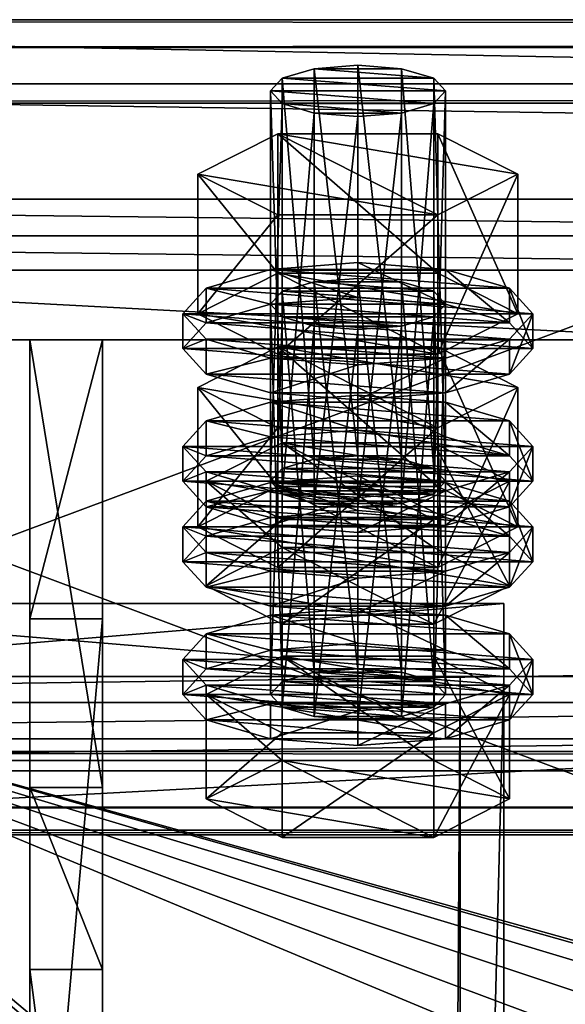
# Model space of a CAD drawing. Header units: millimetres. Extents: x 60485 to 71303, y 100 to 16900.
# Tile 553 of 656: x 60597 to 60634, y 16832 to 16900. Entities that reach past the tile are written whole.
import ezdxf

# ---------------------------------------------------------------- set-up
doc = ezdxf.new("R2010")
doc.units = ezdxf.units.MM
for name, color, linetype in [('1', 7, 'Continuous'), ('13', 7, 'Continuous'), ('21', 7, 'Continuous'), ('251', 7, 'Continuous'), ('3', 7, 'Continuous'), ('7', 7, 'Continuous'), ('9', 7, 'Continuous')]:
    doc.layers.add(name, color=color, linetype=linetype)

msp = doc.modelspace()

# ---------------------------------------------------------------- meshes
at = {"layer": '1', "color": 7}
mesh = msp.add_polyface(dxfattribs=at)
corners = [(70999.994, 16699.999, 2949.999), (70999.994, 16699.999, -0.001), (60499.994, 16699.999, -0.001), (60499.994, 16699.999, 2949.999), (70999.994, 16899.999, -0.001), (60499.994, 16899.999, -0.001), (70999.994, 16899.999, 2949.999), (60499.994, 16899.999, 2949.999)]
mesh.append_faces([[corners[k] for k in face] for face in [(0, 2, 3, 3), (1, 5, 2, 2), (4, 7, 5, 5), (6, 3, 7, 7), (1, 6, 4, 4), (3, 5, 7, 7)]], dxfattribs={"vtx0": -1, "color": 7})
mesh.append_faces([[corners[k] for k in face] for face in [(0, 1, 2, 2), (1, 4, 5, 5), (4, 6, 7, 7), (6, 0, 3, 3), (1, 0, 6, 6), (3, 2, 5, 5)]], dxfattribs={"vtx2": -1, "vtx3": -1, "color": 7})
mesh = msp.add_polyface(dxfattribs=at)
corners = [(60602.5, 16847.343, 3027.705), (60602.5, 16878.042, 3128.117), (60597.5, 16878.042, 3128.117), (60597.5, 16847.343, 3027.705), (60602.5, 16858.913, 3133.968), (60597.5, 16858.913, 3133.968), (60602.5, 16802.455, 3051.899), (60597.5, 16802.455, 3051.899), (60602.5, 16796.605, 3032.762), (60597.5, 16796.605, 3032.762), (60602.5, 16834.856, 3021.066), (60597.5, 16834.856, 3021.066)]
mesh.append_faces([[corners[k] for k in face] for face in [(0, 2, 3, 3), (1, 5, 2, 2), (4, 7, 5, 5), (6, 9, 7, 7), (8, 11, 9, 9), (10, 3, 11, 11), (1, 6, 4, 4), (8, 0, 10, 10), (3, 9, 11, 11), (7, 2, 5, 5)]], dxfattribs={"vtx0": -1, "color": 7})
mesh.append_faces([[corners[k] for k in face] for face in [(6, 0, 8, 8), (9, 3, 7, 7)]], dxfattribs={"vtx0": -1, "vtx1": -1, "color": 7})
mesh.append_faces([[corners[k] for k in face] for face in [(6, 1, 0, 0), (7, 3, 2, 2)]], dxfattribs={"vtx0": -1, "vtx2": -1, "vtx3": -1, "color": 7})
mesh.append_faces([[corners[k] for k in face] for face in [(0, 1, 2, 2), (1, 4, 5, 5), (4, 6, 7, 7), (6, 8, 9, 9), (8, 10, 11, 11), (10, 0, 3, 3)]], dxfattribs={"vtx2": -1, "vtx3": -1, "color": 7})
at = {"layer": '13', "color": 20}
mesh = msp.add_polyface(dxfattribs=at)
corners = [(60620, 16893.366, 3091.021), (60617, 16893.601, 3091.79), (60617, 16866.824, 3099.976), (60614.804, 16894.243, 3093.89), (60614.804, 16867.466, 3102.076), (60614, 16895.12, 3096.759), (60614, 16868.343, 3104.945), (60614.804, 16895.997, 3099.628), (60614.804, 16869.221, 3107.814), (60617, 16896.639, 3101.728), (60617, 16869.863, 3109.914), (60620, 16896.874, 3102.497), (60620, 16870.098, 3110.683), (60623, 16893.601, 3091.79), (60625.196, 16894.243, 3093.89), (60626, 16895.12, 3096.759), (60625.196, 16895.997, 3099.628), (60623, 16896.639, 3101.728), (60625.485, 16886.621, 3089.423), (60614.515, 16886.621, 3089.423), (60614.515, 16877.058, 3092.347), (60609.03, 16889.398, 3098.508), (60609.03, 16879.835, 3101.432), (60614.515, 16892.176, 3107.593), (60614.515, 16882.613, 3110.517), (60625.485, 16882.613, 3110.517), (60625.485, 16877.058, 3092.347), (60609.608, 16878.081, 3095.694), (60608, 16879.835, 3101.432), (60608, 16877.444, 3102.163), (60609.608, 16875.69, 3096.425), (60609.608, 16881.589, 3107.17), (60609.608, 16879.199, 3107.901), (60614, 16882.874, 3111.37), (60614, 16880.483, 3112.101), (60620, 16883.344, 3112.907), (60620, 16880.953, 3113.638), (60614, 16876.797, 3091.494), (60626, 16876.797, 3091.494), (60630.392, 16878.081, 3095.694), (60632, 16879.835, 3101.432), (60630.392, 16881.589, 3107.17), (60626, 16882.874, 3111.37), (60626, 16880.483, 3112.101), (60630.392, 16879.199, 3107.901), (60632, 16877.444, 3102.163), (60617, 16878.982, 3043.974), (60623, 16878.982, 3043.974), (60614.804, 16879.624, 3046.075), (60625.196, 16879.624, 3046.075), (60614, 16880.501, 3048.943), (60626, 16880.501, 3048.943), (60614.804, 16881.378, 3051.812), (60625.196, 16881.378, 3051.812), (60617, 16882.021, 3053.913)]
mesh.append_faces([[corners[k] for k in face] for face in [(9, 12, 10, 10), (13, 1, 0, 0), (9, 17, 11, 11), (19, 22, 20, 20), (21, 24, 22, 22), (23, 25, 24, 24), (18, 21, 19, 19), (22, 26, 20, 20), (27, 29, 30, 30), (28, 32, 29, 29), (31, 34, 32, 32), (33, 36, 34, 34), (33, 42, 35, 35), (43, 34, 36, 36)]], dxfattribs={"vtx0": -1, "color": 20})
mesh.append_faces([[corners[k] for k in face] for face in [(1, 13, 3, 3), (3, 14, 5, 5), (5, 15, 7, 7), (7, 16, 9, 9), (21, 18, 23, 23), (24, 26, 22, 22), (37, 38, 27, 27), (27, 39, 28, 28), (28, 40, 31, 31), (31, 41, 33, 33), (34, 44, 32, 32), (32, 45, 29, 29), (46, 47, 48, 48), (48, 49, 50, 50), (50, 51, 52, 52), (52, 53, 54, 54)]], dxfattribs={"vtx0": -1, "vtx1": -1, "color": 20})
mesh.append_faces([[corners[k] for k in face] for face in [(0, 1, 2, 2), (1, 3, 4, 4), (3, 5, 6, 6), (5, 7, 8, 8), (7, 9, 10, 10), (9, 11, 12, 12), (18, 19, 20, 20), (19, 21, 22, 22), (21, 23, 24, 24), (27, 28, 29, 29), (28, 31, 32, 32), (31, 33, 34, 34), (33, 35, 36, 36)]], dxfattribs={"vtx2": -1, "vtx3": -1, "color": 20})
mesh = msp.add_polyface(dxfattribs=at)
corners = [(60626, 16895.12, 3096.759), (60625.196, 16894.243, 3093.89), (60625.196, 16867.466, 3102.076), (60623, 16893.601, 3091.79), (60623, 16866.824, 3099.976), (60620, 16893.366, 3091.021), (60620, 16866.589, 3099.207), (60620, 16896.874, 3102.497), (60623, 16896.639, 3101.728), (60623, 16869.863, 3109.914), (60620, 16870.098, 3110.683), (60625.196, 16895.997, 3099.628), (60625.196, 16869.221, 3107.814), (60626, 16868.343, 3104.945), (60614.804, 16894.243, 3093.89), (60614, 16895.12, 3096.759), (60614.804, 16895.997, 3099.628), (60617, 16896.639, 3101.728), (60630.97, 16889.398, 3098.508), (60625.485, 16886.621, 3089.423), (60625.485, 16877.058, 3092.347), (60630.97, 16879.835, 3101.432), (60614.515, 16877.058, 3092.347), (60614.515, 16892.176, 3107.593), (60625.485, 16892.176, 3107.593), (60625.485, 16882.613, 3110.517), (60614.515, 16882.613, 3110.517), (60632, 16879.835, 3101.432), (60630.392, 16878.081, 3095.694), (60630.392, 16875.69, 3096.425), (60632, 16877.444, 3102.163), (60620, 16883.344, 3112.907), (60626, 16882.874, 3111.37), (60626, 16880.483, 3112.101), (60620, 16880.953, 3113.638), (60630.392, 16881.589, 3107.17), (60630.392, 16879.199, 3107.901), (60609.608, 16878.081, 3095.694), (60626, 16876.797, 3091.494), (60608, 16879.835, 3101.432), (60609.608, 16881.589, 3107.17), (60614, 16882.874, 3111.37), (60614, 16880.483, 3112.101), (60609.608, 16879.199, 3107.901), (60608, 16877.444, 3102.163), (60623, 16878.982, 3043.974), (60617, 16878.982, 3043.974), (60620, 16878.747, 3043.206), (60614.804, 16879.624, 3046.075), (60625.196, 16879.624, 3046.075), (60614, 16880.501, 3048.943), (60626, 16880.501, 3048.943), (60614.804, 16881.378, 3051.812), (60625.196, 16881.378, 3051.812), (60617, 16882.021, 3053.913), (60623, 16882.021, 3053.913), (60620, 16882.256, 3054.681), (60614.515, 16877.557, 3059.778), (60630.97, 16874.78, 3050.693), (60625.485, 16877.557, 3059.778)]
mesh.append_faces([[corners[k] for k in face] for face in [(7, 9, 10, 10), (18, 20, 21, 21), (19, 22, 20, 20), (24, 21, 25, 25), (23, 18, 24, 24), (21, 26, 25, 25), (27, 29, 30, 30), (31, 33, 34, 34), (32, 36, 33, 33), (35, 30, 36, 36), (45, 46, 47, 47), (54, 55, 56, 56), (57, 58, 59, 59)]], dxfattribs={"vtx0": -1, "color": 20})
mesh.append_faces([[corners[k] for k in face] for face in [(14, 3, 1, 1), (15, 1, 0, 0), (16, 0, 11, 11), (17, 11, 8, 8), (23, 19, 18, 18), (26, 21, 20, 20), (37, 38, 28, 28), (39, 28, 27, 27), (40, 27, 35, 35), (41, 35, 32, 32), (42, 33, 36, 36), (43, 36, 30, 30), (44, 30, 29, 29), (48, 45, 49, 49), (50, 49, 51, 51), (52, 51, 53, 53), (54, 53, 55, 55)]], dxfattribs={"vtx0": -1, "vtx2": -1, "vtx3": -1, "color": 20})
mesh.append_faces([[corners[k] for k in face] for face in [(0, 1, 2, 2), (1, 3, 4, 4), (3, 5, 6, 6), (7, 8, 9, 9), (8, 11, 12, 12), (11, 0, 13, 13), (18, 19, 20, 20), (23, 24, 25, 25), (24, 18, 21, 21), (27, 28, 29, 29), (31, 32, 33, 33), (32, 35, 36, 36), (35, 27, 30, 30)]], dxfattribs={"vtx2": -1, "vtx3": -1, "color": 20})
mesh = msp.add_polyface(dxfattribs=at)
corners = [(60626, 16895.12, 3096.759), (60625.196, 16867.466, 3102.076), (60626, 16868.343, 3104.945), (60625.196, 16894.243, 3093.89), (60623, 16866.824, 3099.976), (60623, 16893.601, 3091.79), (60620, 16866.589, 3099.207), (60623, 16896.639, 3101.728), (60625.196, 16869.221, 3107.814), (60623, 16869.863, 3109.914), (60625.196, 16895.997, 3099.628), (60617, 16869.863, 3109.914), (60620, 16870.098, 3110.683), (60614.804, 16869.221, 3107.814), (60614, 16868.343, 3104.945), (60614.804, 16870.975, 3113.552), (60625.196, 16865.712, 3096.338), (60630.392, 16868.343, 3104.945), (60625.196, 16870.975, 3113.552), (60632, 16870.734, 3104.214), (60630.392, 16868.98, 3098.476), (60630.392, 16866.589, 3099.207), (60632, 16868.343, 3104.945), (60620, 16874.243, 3115.69), (60626, 16873.773, 3114.152), (60626, 16871.382, 3114.883), (60620, 16871.852, 3116.421), (60630.392, 16872.488, 3109.952), (60630.392, 16870.098, 3110.683), (60626, 16867.696, 3094.276), (60614, 16867.696, 3094.276), (60620, 16867.226, 3092.739), (60609.608, 16868.98, 3098.476), (60608, 16870.734, 3104.214), (60609.608, 16872.488, 3109.952), (60614, 16873.773, 3114.152), (60609.608, 16870.098, 3110.683), (60608, 16868.343, 3104.945), (60630.392, 16878.081, 3095.694), (60626, 16876.797, 3091.494), (60626, 16874.406, 3092.224), (60630.392, 16875.69, 3096.425), (60620, 16876.327, 3089.956), (60620, 16873.936, 3090.687), (60614, 16876.797, 3091.494), (60609.608, 16875.69, 3096.425), (60614, 16874.406, 3092.224), (60620, 16882.256, 3054.681), (60623, 16882.021, 3053.913), (60623, 16855.244, 3062.099), (60625.196, 16881.378, 3051.812), (60625.196, 16854.602, 3059.999), (60630.97, 16874.78, 3050.693), (60625.485, 16872.002, 3041.608), (60625.485, 16862.439, 3044.532), (60614.515, 16877.557, 3059.778), (60625.485, 16877.557, 3059.778), (60625.485, 16867.994, 3062.701), (60630.97, 16865.217, 3053.617), (60614, 16868.255, 3063.555), (60630.392, 16866.971, 3059.354), (60626, 16868.255, 3063.555), (60620, 16868.725, 3065.092)]
mesh.append_faces([[corners[k] for k in face] for face in [(0, 1, 2, 2), (3, 4, 1, 1), (5, 6, 4, 4), (7, 8, 9, 9), (10, 2, 8, 8), (9, 11, 12, 12), (15, 17, 18, 18), (19, 21, 22, 22), (23, 25, 26, 26), (24, 28, 25, 25), (27, 22, 28, 28), (29, 30, 31, 31), (28, 26, 25, 25), (38, 40, 41, 41), (39, 43, 40, 40), (39, 44, 42, 42), (46, 40, 43, 43), (56, 58, 57, 57), (59, 61, 62, 62)]], dxfattribs={"vtx0": -1, "color": 20})
mesh.append_faces([[corners[k] for k in face] for face in [(11, 9, 8, 8), (13, 8, 2, 2), (14, 2, 1, 1), (15, 16, 17, 17), (32, 29, 20, 20), (33, 20, 19, 19), (34, 19, 27, 27), (35, 27, 24, 24), (36, 28, 22, 22), (37, 22, 21, 21), (45, 41, 40, 40), (55, 53, 52, 52), (59, 60, 61, 61)]], dxfattribs={"vtx0": -1, "vtx2": -1, "vtx3": -1, "color": 20})
mesh.append_faces([[corners[k] for k in face] for face in [(19, 20, 21, 21), (23, 24, 25, 25), (24, 27, 28, 28), (27, 19, 22, 22), (38, 39, 40, 40), (39, 42, 43, 43), (47, 48, 49, 49), (48, 50, 51, 51), (52, 53, 54, 54), (55, 56, 57, 57), (56, 52, 58, 58)]], dxfattribs={"vtx2": -1, "vtx3": -1, "color": 20})
mesh = msp.add_polyface(dxfattribs=at)
corners = [(60620, 16893.366, 3091.021), (60617, 16866.824, 3099.976), (60620, 16866.589, 3099.207), (60617, 16893.601, 3091.79), (60614.804, 16867.466, 3102.076), (60614.804, 16894.243, 3093.89), (60614, 16868.343, 3104.945), (60614, 16895.12, 3096.759), (60614.804, 16869.221, 3107.814), (60614.804, 16895.997, 3099.628), (60617, 16869.863, 3109.914), (60625.196, 16869.221, 3107.814), (60626, 16868.343, 3104.945), (60625.196, 16867.466, 3102.076), (60609.608, 16868.343, 3104.945), (60625.196, 16865.712, 3096.338), (60614.804, 16870.975, 3113.552), (60614, 16867.696, 3094.276), (60609.608, 16868.98, 3098.476), (60609.608, 16866.589, 3099.207), (60608, 16870.734, 3104.214), (60608, 16868.343, 3104.945), (60609.608, 16872.488, 3109.952), (60609.608, 16870.098, 3110.683), (60614, 16873.773, 3114.152), (60614, 16871.382, 3114.883), (60620, 16874.243, 3115.69), (60620, 16871.852, 3116.421), (60626, 16867.696, 3094.276), (60630.392, 16868.98, 3098.476), (60632, 16870.734, 3104.214), (60630.392, 16872.488, 3109.952), (60626, 16873.773, 3114.152), (60630.392, 16870.098, 3110.683), (60632, 16868.343, 3104.945), (60620, 16876.327, 3089.956), (60614, 16876.797, 3091.494), (60614, 16874.406, 3092.224), (60620, 16873.936, 3090.687), (60609.608, 16878.081, 3095.694), (60609.608, 16875.69, 3096.425), (60608, 16877.444, 3102.163), (60630.392, 16875.69, 3096.425), (60626, 16874.406, 3092.224), (60614, 16880.501, 3048.943), (60614.804, 16881.378, 3051.812), (60614.804, 16854.602, 3059.999), (60617, 16882.021, 3053.913), (60617, 16855.244, 3062.099), (60620, 16882.256, 3054.681), (60620, 16855.479, 3062.868), (60614.515, 16872.002, 3041.608), (60609.03, 16874.78, 3050.693), (60609.03, 16865.217, 3053.617), (60614.515, 16877.557, 3059.778), (60614.515, 16867.994, 3062.701), (60625.485, 16867.994, 3062.701), (60625.485, 16872.002, 3041.608), (60614, 16868.255, 3063.555), (60620, 16868.725, 3065.092), (60620, 16866.334, 3065.823), (60609.608, 16866.971, 3059.354), (60630.392, 16866.971, 3059.354)]
mesh.append_faces([[corners[k] for k in face] for face in [(0, 1, 2, 2), (3, 4, 1, 1), (5, 6, 4, 4), (7, 8, 6, 6), (9, 10, 8, 8), (18, 21, 19, 19), (20, 23, 21, 21), (22, 25, 23, 23), (24, 27, 25, 25), (24, 32, 26, 26), (35, 37, 38, 38), (36, 40, 37, 37), (52, 55, 53, 53), (54, 56, 55, 55), (57, 52, 51, 51)]], dxfattribs={"vtx0": -1, "color": 20})
mesh.append_faces([[corners[k] for k in face] for face in [(10, 11, 8, 8), (8, 12, 6, 6), (6, 13, 4, 4), (14, 15, 16, 16), (17, 28, 18, 18), (18, 29, 20, 20), (20, 30, 22, 22), (22, 31, 24, 24), (27, 33, 25, 25), (25, 33, 23, 23), (23, 34, 21, 21), (41, 42, 40, 40), (40, 43, 37, 37), (52, 57, 54, 54), (61, 62, 58, 58)]], dxfattribs={"vtx0": -1, "vtx1": -1, "color": 20})
mesh.append_faces([[corners[k] for k in face] for face in [(17, 18, 19, 19), (18, 20, 21, 21), (20, 22, 23, 23), (22, 24, 25, 25), (24, 26, 27, 27), (35, 36, 37, 37), (36, 39, 40, 40), (44, 45, 46, 46), (45, 47, 48, 48), (47, 49, 50, 50), (51, 52, 53, 53), (52, 54, 55, 55), (58, 59, 60, 60)]], dxfattribs={"vtx2": -1, "vtx3": -1, "color": 20})
mesh = msp.add_polyface(dxfattribs=at)
corners = [(60614.804, 16867.466, 3102.076), (60625.196, 16867.466, 3102.076), (60623, 16866.824, 3099.976), (60630.392, 16868.343, 3104.945), (60625.196, 16865.712, 3096.338), (60625.196, 16858.54, 3098.531), (60630.392, 16861.171, 3107.138), (60614.804, 16870.975, 3113.552), (60625.196, 16870.975, 3113.552), (60625.196, 16863.802, 3115.745), (60614.804, 16863.802, 3115.745), (60630.392, 16868.98, 3098.476), (60626, 16867.696, 3094.276), (60626, 16865.305, 3095.007), (60630.392, 16866.589, 3099.207), (60620, 16867.226, 3092.739), (60620, 16864.835, 3093.469), (60609.608, 16866.589, 3099.207), (60626, 16880.501, 3048.943), (60625.196, 16879.624, 3046.075), (60625.196, 16852.848, 3054.261), (60623, 16878.982, 3043.974), (60623, 16852.206, 3052.161), (60620, 16878.747, 3043.206), (60620, 16851.971, 3051.392), (60620, 16882.256, 3054.681), (60623, 16855.244, 3062.099), (60620, 16855.479, 3062.868), (60623, 16882.021, 3053.913), (60625.196, 16854.602, 3059.999), (60625.196, 16881.378, 3051.812), (60626, 16853.725, 3057.13), (60630.97, 16874.78, 3050.693), (60625.485, 16862.439, 3044.532), (60630.97, 16865.217, 3053.617), (60625.485, 16872.002, 3041.608), (60614.515, 16862.439, 3044.532), (60614.515, 16867.994, 3062.701), (60625.485, 16867.994, 3062.701), (60632, 16865.217, 3053.617), (60630.392, 16863.462, 3047.879), (60630.392, 16861.072, 3048.61), (60632, 16862.826, 3054.347), (60626, 16862.178, 3043.678), (60626, 16859.787, 3044.409), (60620, 16861.708, 3042.141), (60620, 16859.317, 3042.872), (60620, 16868.725, 3065.092), (60626, 16868.255, 3063.555), (60626, 16865.864, 3064.286), (60620, 16866.334, 3065.823), (60630.392, 16866.971, 3059.354), (60630.392, 16864.58, 3060.085), (60614, 16862.178, 3043.678), (60609.608, 16863.462, 3047.879), (60608, 16865.217, 3053.617), (60609.608, 16866.971, 3059.354), (60614, 16865.864, 3064.286), (60609.608, 16864.58, 3060.085), (60608, 16862.826, 3054.347), (60609.608, 16861.072, 3048.61)]
mesh.append_faces([[corners[k] for k in face] for face in [(3, 5, 6, 6), (8, 6, 9, 9), (6, 10, 9, 9), (11, 13, 14, 14), (12, 16, 13, 13), (25, 26, 27, 27), (28, 29, 26, 26), (30, 31, 29, 29), (32, 33, 34, 34), (35, 36, 33, 33), (34, 37, 38, 38), (39, 41, 42, 42), (40, 44, 41, 41), (47, 49, 50, 50), (48, 52, 49, 49), (51, 42, 52, 52), (43, 53, 45, 45)]], dxfattribs={"vtx0": -1, "color": 20})
mesh.append_faces([[corners[k] for k in face] for face in [(0, 1, 2, 2), (10, 6, 5, 5), (17, 14, 13, 13), (37, 34, 33, 33), (54, 43, 40, 40), (55, 40, 39, 39), (56, 39, 51, 51), (57, 49, 52, 52), (58, 52, 42, 42), (59, 42, 41, 41), (60, 41, 44, 44)]], dxfattribs={"vtx0": -1, "vtx2": -1, "vtx3": -1, "color": 20})
mesh.append_faces([[corners[k] for k in face] for face in [(3, 4, 5, 5), (7, 8, 9, 9), (8, 3, 6, 6), (11, 12, 13, 13), (12, 15, 16, 16), (18, 19, 20, 20), (19, 21, 22, 22), (21, 23, 24, 24), (30, 18, 31, 31), (39, 40, 41, 41), (40, 43, 44, 44), (43, 45, 46, 46), (47, 48, 49, 49), (48, 51, 52, 52), (51, 39, 42, 42)]], dxfattribs={"vtx2": -1, "vtx3": -1, "color": 20})
mesh = msp.add_polyface(dxfattribs=at)
corners = [(60614.804, 16867.466, 3102.076), (60623, 16866.824, 3099.976), (60617, 16866.824, 3099.976), (60620, 16866.589, 3099.207), (60625.196, 16865.712, 3096.338), (60614.804, 16865.712, 3096.338), (60614.804, 16858.54, 3098.531), (60609.608, 16868.343, 3104.945), (60609.608, 16861.171, 3107.138), (60614.804, 16870.975, 3113.552), (60614.804, 16863.802, 3115.745), (60625.196, 16863.802, 3115.745), (60625.196, 16858.54, 3098.531), (60620, 16867.226, 3092.739), (60614, 16867.696, 3094.276), (60614, 16865.305, 3095.007), (60620, 16864.835, 3093.469), (60609.608, 16866.589, 3099.207), (60608, 16868.343, 3104.945), (60630.392, 16866.589, 3099.207), (60626, 16865.305, 3095.007), (60620, 16878.747, 3043.206), (60617, 16878.982, 3043.974), (60617, 16852.206, 3052.161), (60614.804, 16879.624, 3046.075), (60614.804, 16852.848, 3054.261), (60614, 16880.501, 3048.943), (60614, 16853.725, 3057.13), (60614.804, 16854.602, 3059.999), (60614.804, 16881.378, 3051.812), (60617, 16855.244, 3062.099), (60617, 16882.021, 3053.913), (60620, 16855.479, 3062.868), (60625.485, 16872.002, 3041.608), (60614.515, 16872.002, 3041.608), (60614.515, 16862.439, 3044.532), (60609.03, 16865.217, 3053.617), (60614.515, 16867.994, 3062.701), (60625.485, 16862.439, 3044.532), (60620, 16861.708, 3042.141), (60614, 16862.178, 3043.678), (60614, 16859.787, 3044.409), (60609.608, 16863.462, 3047.879), (60609.608, 16861.072, 3048.61), (60608, 16865.217, 3053.617), (60608, 16862.826, 3054.347), (60609.608, 16866.971, 3059.354), (60609.608, 16864.58, 3060.085), (60614, 16868.255, 3063.555), (60614, 16865.864, 3064.286), (60620, 16866.334, 3065.823), (60626, 16862.178, 3043.678), (60630.392, 16863.462, 3047.879), (60632, 16865.217, 3053.617), (60626, 16865.864, 3064.286), (60630.392, 16864.58, 3060.085), (60632, 16862.826, 3054.347), (60630.392, 16861.072, 3048.61)]
mesh.append_faces([[corners[k] for k in face] for face in [(2, 1, 3, 3), (5, 8, 6, 6), (7, 10, 8, 8), (9, 11, 10, 10), (4, 7, 5, 5), (13, 15, 16, 16), (14, 17, 15, 15), (15, 20, 16, 16), (26, 28, 27, 27), (29, 30, 28, 28), (31, 32, 30, 30), (34, 36, 35, 35), (36, 38, 35, 35), (40, 43, 41, 41), (42, 45, 43, 43), (44, 47, 45, 45), (46, 49, 47, 47), (48, 50, 49, 49), (54, 49, 50, 50)]], dxfattribs={"vtx0": -1, "color": 20})
mesh.append_faces([[corners[k] for k in face] for face in [(0, 1, 2, 2), (10, 12, 8, 8), (18, 19, 17, 17), (17, 20, 15, 15), (37, 38, 36, 36), (40, 51, 42, 42), (42, 52, 44, 44), (44, 53, 46, 46), (49, 55, 47, 47), (47, 56, 45, 45), (45, 57, 43, 43)]], dxfattribs={"vtx0": -1, "vtx1": -1, "color": 20})
mesh.append_faces([[corners[k] for k in face] for face in [(4, 5, 6, 6), (5, 7, 8, 8), (7, 9, 10, 10), (13, 14, 15, 15), (21, 22, 23, 23), (22, 24, 25, 25), (24, 26, 27, 27), (33, 34, 35, 35), (39, 40, 41, 41), (40, 42, 43, 43), (42, 44, 45, 45), (44, 46, 47, 47), (46, 48, 49, 49)]], dxfattribs={"vtx2": -1, "vtx3": -1, "color": 20})
mesh = msp.add_polyface(dxfattribs=at)
corners = [(60625.196, 16865.712, 3096.338), (60614.804, 16858.54, 3098.531), (60625.196, 16858.54, 3098.531), (60626, 16880.501, 3048.943), (60625.196, 16852.848, 3054.261), (60626, 16853.725, 3057.13), (60625.196, 16879.624, 3046.075), (60623, 16852.206, 3052.161), (60623, 16878.982, 3043.974), (60620, 16851.971, 3051.392), (60617, 16855.244, 3062.099), (60623, 16855.244, 3062.099), (60625.196, 16854.602, 3059.999), (60614.804, 16854.602, 3059.999), (60614, 16853.725, 3057.13), (60614.804, 16852.848, 3054.261), (60617, 16852.206, 3052.161), (60630.392, 16853.725, 3057.13), (60625.196, 16851.093, 3048.523), (60625.196, 16843.921, 3050.716), (60630.392, 16846.553, 3059.323), (60614.804, 16843.921, 3050.716), (60614.804, 16856.356, 3065.737), (60625.196, 16856.356, 3065.737), (60625.196, 16849.184, 3067.929), (60614.804, 16849.184, 3067.929), (60632, 16856.116, 3056.399), (60630.392, 16854.361, 3050.661), (60630.392, 16851.971, 3051.392), (60632, 16853.725, 3057.13), (60626, 16853.077, 3046.461), (60626, 16850.686, 3047.192), (60620, 16852.607, 3044.923), (60620, 16850.216, 3045.654), (60620, 16859.624, 3067.875), (60626, 16859.154, 3066.337), (60626, 16856.763, 3067.068), (60620, 16857.233, 3068.606), (60630.392, 16857.87, 3062.137), (60630.392, 16855.479, 3062.868), (60614, 16853.077, 3046.461), (60609.608, 16854.361, 3050.661), (60608, 16856.116, 3056.399), (60609.608, 16857.87, 3062.137), (60614, 16859.154, 3066.337), (60614, 16856.763, 3067.068), (60609.608, 16855.479, 3062.868), (60608, 16853.725, 3057.13), (60609.608, 16851.971, 3051.392), (60614, 16850.686, 3047.192), (60626, 16862.178, 3043.678), (60620, 16859.317, 3042.872), (60626, 16859.787, 3044.409), (60614, 16859.787, 3044.409)]
mesh.append_faces([[corners[k] for k in face] for face in [(0, 1, 2, 2), (3, 4, 5, 5), (6, 7, 4, 4), (8, 9, 7, 7), (16, 7, 9, 9), (17, 19, 20, 20), (18, 21, 19, 19), (23, 20, 24, 24), (22, 17, 23, 23), (20, 25, 24, 24), (26, 28, 29, 29), (27, 31, 28, 28), (30, 33, 31, 31), (34, 36, 37, 37), (35, 39, 36, 36), (38, 29, 39, 39), (30, 40, 32, 32), (49, 31, 33, 33), (50, 51, 52, 52), (53, 52, 51, 51)]], dxfattribs={"vtx0": -1, "color": 20})
mesh.append_faces([[corners[k] for k in face] for face in [(10, 11, 12, 12), (13, 12, 5, 5), (14, 5, 4, 4), (15, 4, 7, 7), (22, 18, 17, 17), (25, 20, 19, 19), (41, 30, 27, 27), (42, 27, 26, 26), (43, 26, 38, 38), (44, 38, 35, 35), (45, 36, 39, 39), (46, 39, 29, 29), (47, 29, 28, 28), (48, 28, 31, 31)]], dxfattribs={"vtx0": -1, "vtx2": -1, "vtx3": -1, "color": 20})
mesh.append_faces([[corners[k] for k in face] for face in [(17, 18, 19, 19), (22, 23, 24, 24), (23, 17, 20, 20), (26, 27, 28, 28), (27, 30, 31, 31), (30, 32, 33, 33), (34, 35, 36, 36), (35, 38, 39, 39), (38, 26, 29, 29)]], dxfattribs={"vtx2": -1, "vtx3": -1, "color": 20})
mesh = msp.add_polyface(dxfattribs=at)
corners = [(60609.608, 16861.171, 3107.138), (60625.196, 16858.54, 3098.531), (60614.804, 16858.54, 3098.531), (60620, 16878.747, 3043.206), (60617, 16852.206, 3052.161), (60620, 16851.971, 3051.392), (60617, 16878.982, 3043.974), (60614.804, 16852.848, 3054.261), (60614.804, 16879.624, 3046.075), (60614, 16853.725, 3057.13), (60623, 16855.244, 3062.099), (60617, 16855.244, 3062.099), (60620, 16855.479, 3062.868), (60625.196, 16854.602, 3059.999), (60614.804, 16854.602, 3059.999), (60626, 16853.725, 3057.13), (60625.196, 16852.848, 3054.261), (60623, 16852.206, 3052.161), (60625.196, 16851.093, 3048.523), (60614.804, 16851.093, 3048.523), (60614.804, 16843.921, 3050.716), (60609.608, 16853.725, 3057.13), (60609.608, 16846.553, 3059.323), (60614.804, 16856.356, 3065.737), (60614.804, 16849.184, 3067.929), (60625.196, 16849.184, 3067.929), (60625.196, 16843.921, 3050.716), (60620, 16852.607, 3044.923), (60614, 16853.077, 3046.461), (60614, 16850.686, 3047.192), (60620, 16850.216, 3045.654), (60609.608, 16854.361, 3050.661), (60609.608, 16851.971, 3051.392), (60608, 16856.116, 3056.399), (60608, 16853.725, 3057.13), (60609.608, 16857.87, 3062.137), (60609.608, 16855.479, 3062.868), (60614, 16859.154, 3066.337), (60614, 16856.763, 3067.068), (60620, 16859.624, 3067.875), (60620, 16857.233, 3068.606), (60626, 16853.077, 3046.461), (60630.392, 16854.361, 3050.661), (60632, 16856.116, 3056.399), (60630.392, 16857.87, 3062.137), (60626, 16859.154, 3066.337), (60626, 16856.763, 3067.068), (60630.392, 16855.479, 3062.868), (60632, 16853.725, 3057.13), (60630.392, 16851.971, 3051.392), (60626, 16850.686, 3047.192), (60620, 16861.708, 3042.141), (60614, 16859.787, 3044.409), (60620, 16859.317, 3042.872), (60609.608, 16861.072, 3048.61), (60626, 16859.787, 3044.409)]
mesh.append_faces([[corners[k] for k in face] for face in [(0, 1, 2, 2), (3, 4, 5, 5), (6, 7, 4, 4), (8, 9, 7, 7), (10, 11, 12, 12), (19, 22, 20, 20), (21, 24, 22, 22), (23, 25, 24, 24), (18, 21, 19, 19), (22, 26, 20, 20), (27, 29, 30, 30), (28, 32, 29, 29), (31, 34, 32, 32), (33, 36, 34, 34), (35, 38, 36, 36), (37, 40, 38, 38), (37, 45, 39, 39), (46, 38, 40, 40), (51, 52, 53, 53)]], dxfattribs={"vtx0": -1, "color": 20})
mesh.append_faces([[corners[k] for k in face] for face in [(11, 13, 14, 14), (14, 15, 9, 9), (9, 16, 7, 7), (7, 17, 4, 4), (21, 18, 23, 23), (24, 26, 22, 22), (28, 41, 31, 31), (31, 42, 33, 33), (33, 43, 35, 35), (35, 44, 37, 37), (38, 47, 36, 36), (36, 48, 34, 34), (34, 49, 32, 32), (32, 50, 29, 29), (54, 55, 52, 52)]], dxfattribs={"vtx0": -1, "vtx1": -1, "color": 20})
mesh.append_faces([[corners[k] for k in face] for face in [(18, 19, 20, 20), (19, 21, 22, 22), (21, 23, 24, 24), (27, 28, 29, 29), (28, 31, 32, 32), (31, 33, 34, 34), (33, 35, 36, 36), (35, 37, 38, 38), (37, 39, 40, 40)]], dxfattribs={"vtx2": -1, "vtx3": -1, "color": 20})
at = {"layer": '21', "color": 6}
mesh = msp.add_polyface(dxfattribs=at)
corners = [(60570, 16854.962, 2970.039), (60570, 16854.962, 2960.039), (60714.996, 16854.962, 2960.05), (60714.995, 16854.962, 2970.05), (60714.996, 16729.962, 2960.05), (60714.995, 16729.962, 2970.05), (60570, 16729.962, 2960.039), (60570, 16729.962, 2970.039)]
mesh.append_faces([[corners[k] for k in face] for face in [(0, 2, 3, 3), (4, 3, 2, 2), (6, 2, 1, 1), (7, 1, 0, 0), (5, 0, 3, 3), (7, 4, 6, 6)]], dxfattribs={"vtx0": -1, "color": 6})
mesh.append_faces([[corners[k] for k in face] for face in [(0, 1, 2, 2), (4, 5, 3, 3), (6, 4, 2, 2), (7, 6, 1, 1), (5, 7, 0, 0), (7, 5, 4, 4)]], dxfattribs={"vtx2": -1, "vtx3": -1, "color": 6})
at = {"layer": '251', "color": 30}
mesh = msp.add_polyface(dxfattribs=at)
corners = [(60664.984, 16774.962, 2960), (60664.996, 16815.307, 2960), (60664.996, 16815.307, 2958), (60664.984, 16774.962, 2958), (60665.759, 16819.133, 2960), (60665.759, 16819.133, 2958), (60667.927, 16822.377, 2960), (60667.927, 16822.377, 2958), (60671.171, 16824.543, 2960), (60671.171, 16824.543, 2958), (60674.99, 16825.304, 2960), (60674.99, 16825.304, 2958), (60678.816, 16824.542, 2960), (60678.816, 16824.542, 2958), (60682.06, 16822.374, 2960), (60682.06, 16822.374, 2958), (60684.228, 16819.13, 2960), (60684.228, 16819.13, 2958), (60684.988, 16815.303, 2960), (60684.988, 16815.303, 2958), (60684.984, 16774.969, 2960), (60684.984, 16774.969, 2958), (60714.994, 16774.962, 2960), (60714.994, 16774.962, 2958), (60714.996, 16854.96, 2960), (60714.996, 16854.96, 2958), (60570, 16774.962, 2960), (60570, 16854.96, 2960), (60570, 16774.962, 2958), (60570, 16854.96, 2958)]
mesh.append_faces([[corners[k] for k in face] for face in [(0, 2, 3, 3), (1, 5, 2, 2), (4, 7, 5, 5), (6, 9, 7, 7), (8, 11, 9, 9), (10, 13, 11, 11), (12, 15, 13, 13), (14, 17, 15, 15), (16, 19, 17, 17), (18, 21, 19, 19), (20, 23, 21, 21), (22, 25, 23, 23), (27, 0, 26, 26), (20, 24, 22, 22), (28, 0, 3, 3), (2, 28, 3, 3), (23, 19, 21, 21), (27, 25, 24, 24), (29, 26, 28, 28)]], dxfattribs={"vtx0": -1, "color": 30})
mesh.append_faces([[corners[k] for k in face] for face in [(0, 27, 1, 1), (1, 27, 4, 4), (4, 27, 6, 6), (6, 27, 8, 8), (8, 27, 10, 10), (24, 10, 27, 27), (9, 28, 7, 7), (7, 28, 5, 5), (5, 28, 2, 2), (25, 15, 23, 23), (15, 25, 13, 13), (13, 29, 11, 11)]], dxfattribs={"vtx0": -1, "vtx1": -1, "color": 30})
mesh.append_faces([[corners[k] for k in face] for face in [(24, 20, 18, 18), (24, 18, 16, 16), (24, 16, 14, 14), (24, 14, 12, 12), (24, 12, 10, 10), (29, 9, 11, 11), (9, 29, 28, 28), (13, 25, 29, 29), (23, 15, 17, 17), (23, 17, 19, 19)]], dxfattribs={"vtx0": -1, "vtx2": -1, "vtx3": -1, "color": 30})
mesh.append_faces([[corners[k] for k in face] for face in [(0, 1, 2, 2), (1, 4, 5, 5), (4, 6, 7, 7), (6, 8, 9, 9), (8, 10, 11, 11), (10, 12, 13, 13), (12, 14, 15, 15), (14, 16, 17, 17), (16, 18, 19, 19), (18, 20, 21, 21), (20, 22, 23, 23), (22, 24, 25, 25), (28, 26, 0, 0), (27, 29, 25, 25), (29, 27, 26, 26)]], dxfattribs={"vtx2": -1, "vtx3": -1, "color": 30})
mesh = msp.add_polyface(dxfattribs=at)
corners = [(60664.984, 16774.962, 2958), (60664.996, 16815.307, 2958), (60664.996, 16815.307, 2955), (60664.984, 16774.962, 2955), (60665.759, 16819.133, 2958), (60665.759, 16819.133, 2955), (60667.927, 16822.377, 2958), (60667.927, 16822.377, 2955), (60671.171, 16824.543, 2958), (60671.171, 16824.543, 2955), (60674.99, 16825.304, 2958), (60674.99, 16825.304, 2955), (60678.816, 16824.542, 2958), (60678.816, 16824.542, 2955), (60682.06, 16822.374, 2958), (60682.06, 16822.374, 2955), (60684.228, 16819.13, 2958), (60684.228, 16819.13, 2955), (60684.988, 16815.303, 2958), (60684.988, 16815.303, 2955), (60684.984, 16774.969, 2958), (60684.984, 16774.969, 2955), (60714.994, 16774.962, 2958), (60714.994, 16774.962, 2955), (60714.996, 16854.96, 2958), (60714.996, 16854.96, 2955), (60570, 16774.962, 2958), (60570, 16854.96, 2958), (60570, 16774.962, 2955), (60570, 16854.96, 2955)]
mesh.append_faces([[corners[k] for k in face] for face in [(0, 2, 3, 3), (1, 5, 2, 2), (4, 7, 5, 5), (6, 9, 7, 7), (8, 11, 9, 9), (10, 13, 11, 11), (12, 15, 13, 13), (14, 17, 15, 15), (16, 19, 17, 17), (18, 21, 19, 19), (20, 23, 21, 21), (22, 25, 23, 23), (27, 0, 26, 26), (20, 24, 22, 22), (28, 0, 3, 3), (2, 28, 3, 3), (23, 19, 21, 21), (27, 25, 24, 24), (29, 26, 28, 28)]], dxfattribs={"vtx0": -1, "color": 30})
mesh.append_faces([[corners[k] for k in face] for face in [(0, 27, 1, 1), (1, 27, 4, 4), (4, 27, 6, 6), (6, 27, 8, 8), (8, 27, 10, 10), (24, 10, 27, 27), (9, 28, 7, 7), (7, 28, 5, 5), (5, 28, 2, 2), (25, 15, 23, 23), (15, 25, 13, 13), (13, 29, 11, 11)]], dxfattribs={"vtx0": -1, "vtx1": -1, "color": 30})
mesh.append_faces([[corners[k] for k in face] for face in [(24, 20, 18, 18), (24, 18, 16, 16), (24, 16, 14, 14), (24, 14, 12, 12), (24, 12, 10, 10), (29, 9, 11, 11), (9, 29, 28, 28), (13, 25, 29, 29), (23, 15, 17, 17), (23, 17, 19, 19)]], dxfattribs={"vtx0": -1, "vtx2": -1, "vtx3": -1, "color": 30})
mesh.append_faces([[corners[k] for k in face] for face in [(0, 1, 2, 2), (1, 4, 5, 5), (4, 6, 7, 7), (6, 8, 9, 9), (8, 10, 11, 11), (10, 12, 13, 13), (12, 14, 15, 15), (14, 16, 17, 17), (16, 18, 19, 19), (18, 20, 21, 21), (20, 22, 23, 23), (22, 24, 25, 25), (28, 26, 0, 0), (27, 29, 25, 25), (29, 27, 26, 26)]], dxfattribs={"vtx2": -1, "vtx3": -1, "color": 30})
mesh = msp.add_polyface(dxfattribs=at)
corners = [(60664.984, 16774.962, 2960), (60664.996, 16815.307, 2960), (60664.996, 16815.307, 2950), (60664.984, 16774.962, 2950), (60665.759, 16819.133, 2960), (60665.759, 16819.133, 2950), (60667.927, 16822.377, 2960), (60667.927, 16822.377, 2950), (60671.171, 16824.543, 2960), (60671.171, 16824.543, 2950), (60674.99, 16825.304, 2960), (60674.99, 16825.304, 2950), (60678.816, 16824.542, 2960), (60678.816, 16824.542, 2950), (60682.06, 16822.374, 2960), (60682.06, 16822.374, 2950), (60684.228, 16819.13, 2960), (60684.228, 16819.13, 2950), (60684.988, 16815.303, 2960), (60684.988, 16815.303, 2950), (60684.984, 16774.969, 2960), (60684.984, 16774.969, 2950), (60714.994, 16774.962, 2960), (60714.994, 16774.962, 2950), (60714.996, 16854.96, 2960), (60714.996, 16854.96, 2950), (60570, 16774.962, 2960), (60570, 16854.96, 2960), (60570, 16774.962, 2950), (60570, 16854.96, 2950)]
mesh.append_faces([[corners[k] for k in face] for face in [(0, 2, 3, 3), (1, 5, 2, 2), (4, 7, 5, 5), (6, 9, 7, 7), (8, 11, 9, 9), (10, 13, 11, 11), (12, 15, 13, 13), (14, 17, 15, 15), (16, 19, 17, 17), (18, 21, 19, 19), (20, 23, 21, 21), (22, 25, 23, 23), (27, 0, 26, 26), (20, 24, 22, 22), (28, 0, 3, 3), (2, 28, 3, 3), (23, 19, 21, 21), (27, 25, 24, 24), (29, 26, 28, 28)]], dxfattribs={"vtx0": -1, "color": 30})
mesh.append_faces([[corners[k] for k in face] for face in [(0, 27, 1, 1), (1, 27, 4, 4), (4, 27, 6, 6), (6, 27, 8, 8), (8, 27, 10, 10), (24, 10, 27, 27), (9, 28, 7, 7), (7, 28, 5, 5), (5, 28, 2, 2), (25, 15, 23, 23), (15, 25, 13, 13), (13, 29, 11, 11)]], dxfattribs={"vtx0": -1, "vtx1": -1, "color": 30})
mesh.append_faces([[corners[k] for k in face] for face in [(24, 20, 18, 18), (24, 18, 16, 16), (24, 16, 14, 14), (24, 14, 12, 12), (24, 12, 10, 10), (29, 9, 11, 11), (9, 29, 28, 28), (13, 25, 29, 29), (23, 15, 17, 17), (23, 17, 19, 19)]], dxfattribs={"vtx0": -1, "vtx2": -1, "vtx3": -1, "color": 30})
mesh.append_faces([[corners[k] for k in face] for face in [(0, 1, 2, 2), (1, 4, 5, 5), (4, 6, 7, 7), (6, 8, 9, 9), (8, 10, 11, 11), (10, 12, 13, 13), (12, 14, 15, 15), (14, 16, 17, 17), (16, 18, 19, 19), (18, 20, 21, 21), (20, 22, 23, 23), (22, 24, 25, 25), (28, 26, 0, 0), (27, 29, 25, 25), (29, 27, 26, 26)]], dxfattribs={"vtx2": -1, "vtx3": -1, "color": 30})
mesh = msp.add_polyface(dxfattribs=at)
corners = [(60664.984, 16774.962, 2955), (60664.996, 16815.307, 2955), (60664.996, 16815.307, 2950), (60664.984, 16774.962, 2950), (60665.759, 16819.133, 2955), (60665.759, 16819.133, 2950), (60667.927, 16822.377, 2955), (60667.927, 16822.377, 2950), (60671.171, 16824.543, 2955), (60671.171, 16824.543, 2950), (60674.99, 16825.304, 2955), (60674.99, 16825.304, 2950), (60678.816, 16824.542, 2955), (60678.816, 16824.542, 2950), (60682.06, 16822.374, 2955), (60682.06, 16822.374, 2950), (60684.228, 16819.13, 2955), (60684.228, 16819.13, 2950), (60684.988, 16815.303, 2955), (60684.988, 16815.303, 2950), (60684.984, 16774.969, 2955), (60684.984, 16774.969, 2950), (60714.994, 16774.962, 2955), (60714.994, 16774.962, 2950), (60714.996, 16854.96, 2955), (60714.996, 16854.96, 2950), (60570, 16774.962, 2955), (60570, 16854.96, 2955), (60570, 16774.962, 2950), (60570, 16854.96, 2950)]
mesh.append_faces([[corners[k] for k in face] for face in [(0, 2, 3, 3), (1, 5, 2, 2), (4, 7, 5, 5), (6, 9, 7, 7), (8, 11, 9, 9), (10, 13, 11, 11), (12, 15, 13, 13), (14, 17, 15, 15), (16, 19, 17, 17), (18, 21, 19, 19), (20, 23, 21, 21), (22, 25, 23, 23), (27, 0, 26, 26), (20, 24, 22, 22), (28, 0, 3, 3), (28, 25, 29, 29), (2, 28, 3, 3), (23, 19, 21, 21), (27, 25, 24, 24), (29, 26, 28, 28)]], dxfattribs={"vtx0": -1, "color": 30})
mesh.append_faces([[corners[k] for k in face] for face in [(0, 27, 1, 1), (1, 27, 4, 4), (4, 27, 6, 6), (6, 27, 8, 8), (8, 27, 10, 10), (9, 28, 7, 7), (7, 28, 5, 5), (5, 28, 2, 2), (25, 15, 23, 23), (15, 25, 13, 13), (13, 25, 11, 11)]], dxfattribs={"vtx0": -1, "vtx1": -1, "color": 30})
mesh.append_faces([[corners[k] for k in face] for face in [(25, 28, 9, 9)]], dxfattribs={"vtx0": -1, "vtx1": -1, "vtx2": -1, "vtx3": -1, "color": 30})
mesh.append_faces([[corners[k] for k in face] for face in [(10, 27, 24, 24), (24, 20, 18, 18), (24, 18, 16, 16), (24, 16, 14, 14), (24, 14, 12, 12), (24, 12, 10, 10), (25, 9, 11, 11), (23, 15, 17, 17), (23, 17, 19, 19)]], dxfattribs={"vtx0": -1, "vtx2": -1, "vtx3": -1, "color": 30})
mesh.append_faces([[corners[k] for k in face] for face in [(0, 1, 2, 2), (1, 4, 5, 5), (4, 6, 7, 7), (6, 8, 9, 9), (8, 10, 11, 11), (10, 12, 13, 13), (12, 14, 15, 15), (14, 16, 17, 17), (16, 18, 19, 19), (18, 20, 21, 21), (20, 22, 23, 23), (22, 24, 25, 25), (28, 26, 0, 0), (27, 29, 25, 25), (29, 27, 26, 26)]], dxfattribs={"vtx2": -1, "vtx3": -1, "color": 30})
at = {"layer": '3', "color": 91}
mesh = msp.add_polyface(dxfattribs=at)
corners = [(60645, 16844.419, 3018.142), (60555, 16844.419, 3018.142), (60555, 16878.042, 3128.117), (60645, 16878.042, 3128.117), (60555, 16849.201, 3016.68), (60555, 16882.824, 3126.655), (60645, 16849.201, 3016.68), (60645, 16882.824, 3126.655)]
mesh.append_faces([[corners[k] for k in face] for face in [(0, 2, 3, 3), (1, 5, 2, 2), (4, 7, 5, 5), (6, 3, 7, 7), (1, 6, 4, 4), (3, 5, 7, 7)]], dxfattribs={"vtx0": -1, "color": 91})
mesh.append_faces([[corners[k] for k in face] for face in [(0, 1, 2, 2), (1, 4, 5, 5), (4, 6, 7, 7), (6, 0, 3, 3), (1, 0, 6, 6), (3, 2, 5, 5)]], dxfattribs={"vtx2": -1, "vtx3": -1, "color": 91})
mesh = msp.add_polyface(dxfattribs=at)
corners = [(60573, 16854.959, 2970.03), (60573, 16738.421, 2970.03), (60573, 8515, 5484.182), (60573, 8515, 5561.563), (60573, 16854.959, 3011.782), (60627, 8515, 5561.563), (60627, 16854.959, 3011.782), (60627, 16738.421, 2970.03), (60627, 16854.959, 2970.03), (60627, 8515, 5484.182), (60630, 8515, 5564.7), (60630, 8515, 5481.045), (60570, 8515, 5481.045), (60570, 8515, 5564.7), (60570, 16854.959, 3014.919), (60630, 16854.959, 3014.919), (60630, 16854.959, 2970.03), (60570, 16854.959, 2970.03), (60570, 16728.16, 2970.03), (60630, 16728.16, 2970.03)]
mesh.append_faces([[corners[k] for k in face] for face in [(1, 4, 0, 0), (3, 1, 2, 2), (3, 6, 4, 4), (7, 5, 9, 9), (6, 7, 8, 8), (1, 9, 2, 2), (10, 14, 15, 15), (16, 6, 8, 8), (0, 14, 17, 17), (18, 13, 12, 12), (14, 18, 17, 17), (19, 12, 11, 11), (19, 15, 16, 16), (10, 19, 11, 11), (7, 16, 8, 8), (17, 1, 0, 0)]], dxfattribs={"vtx0": -1, "color": 91})
mesh.append_faces([[corners[k] for k in face] for face in [(4, 1, 3, 3), (5, 7, 6, 6), (10, 5, 13, 13), (5, 11, 9, 9), (9, 11, 2, 2), (13, 3, 12, 12), (3, 13, 5, 5), (12, 2, 11, 11), (14, 4, 15, 15), (15, 6, 16, 16), (13, 18, 14, 14), (15, 19, 10, 10), (19, 7, 18, 18), (18, 1, 17, 17), (1, 18, 7, 7)]], dxfattribs={"vtx0": -1, "vtx1": -1, "color": 91})
mesh.append_faces([[corners[k] for k in face] for face in [(5, 10, 11, 11), (12, 3, 2, 2), (14, 0, 4, 4), (15, 4, 6, 6), (7, 19, 16, 16)]], dxfattribs={"vtx0": -1, "vtx2": -1, "vtx3": -1, "color": 91})
mesh.append_faces([[corners[k] for k in face] for face in [(3, 5, 6, 6), (1, 7, 9, 9), (10, 13, 14, 14), (19, 18, 12, 12)]], dxfattribs={"vtx2": -1, "vtx3": -1, "color": 91})
at = {"layer": '7', "color": 6}
mesh = msp.add_polyface(dxfattribs=at)
corners = [(60570, 16859.962, 2970.026), (60630, 16859.962, 2970.026), (60630, 16859.962, 3014.918), (60570, 16859.962, 3014.918), (60630, 16854.962, 2970.026), (60630, 16854.962, 3014.918), (60570, 16854.962, 2970.026), (60570, 16854.962, 3014.918)]
mesh.append_faces([[corners[k] for k in face] for face in [(0, 2, 3, 3), (1, 5, 2, 2), (4, 7, 5, 5), (6, 3, 7, 7), (1, 6, 4, 4), (3, 5, 7, 7)]], dxfattribs={"vtx0": -1, "color": 6})
mesh.append_faces([[corners[k] for k in face] for face in [(0, 1, 2, 2), (1, 4, 5, 5), (4, 6, 7, 7), (6, 0, 3, 3), (1, 0, 6, 6), (3, 2, 5, 5)]], dxfattribs={"vtx2": -1, "vtx3": -1, "color": 6})
at = {"layer": '9', "color": 243}
mesh = msp.add_polyface(dxfattribs=at)
corners = [(60500, 16895.613, 3007.717), (60500, 16850.669, 3021.465), (63500, 16850.669, 3021.465), (63500, 16895.613, 3007.717), (60500, 16885.184, 3134.304), (63500, 16885.184, 3134.304), (60500, 16849.803, 3145.127), (63500, 16849.803, 3145.127), (60500, 16846, 3132.695), (63500, 16846, 3132.695), (60500, 16844.088, 3133.28), (63500, 16844.088, 3133.28), (60500, 16848.475, 3147.624), (63500, 16848.475, 3147.624), (60500, 16887.682, 3135.632), (63500, 16887.682, 3135.632), (60500, 16853.166, 3022.792), (63500, 16853.166, 3022.792), (60500, 16894.286, 3010.215), (63500, 16894.286, 3010.215), (60500, 16898.088, 3022.646), (63500, 16898.088, 3022.646), (60500, 16900.001, 3022.061), (63500, 16900.001, 3022.061)]
mesh.append_faces([[corners[k] for k in face] for face in [(0, 2, 3, 3), (1, 5, 2, 2), (4, 7, 5, 5), (6, 9, 7, 7), (8, 11, 9, 9), (10, 13, 11, 11), (12, 15, 13, 13), (14, 17, 15, 15), (16, 19, 17, 17), (18, 21, 19, 19), (20, 23, 21, 21), (22, 3, 23, 23), (6, 10, 8, 8), (20, 0, 22, 22), (13, 9, 11, 11), (3, 21, 23, 23)]], dxfattribs={"vtx0": -1, "color": 243})
mesh.append_faces([[corners[k] for k in face] for face in [(12, 6, 14, 14), (14, 1, 16, 16), (16, 0, 18, 18), (18, 0, 20, 20), (2, 19, 3, 3), (19, 2, 17, 17), (17, 2, 15, 15), (15, 5, 13, 13), (21, 3, 19, 19)]], dxfattribs={"vtx0": -1, "vtx1": -1, "color": 243})
mesh.append_faces([[corners[k] for k in face] for face in [(6, 12, 10, 10), (14, 6, 4, 4), (14, 4, 1, 1), (16, 1, 0, 0), (15, 2, 5, 5), (13, 5, 7, 7), (13, 7, 9, 9)]], dxfattribs={"vtx0": -1, "vtx2": -1, "vtx3": -1, "color": 243})
mesh.append_faces([[corners[k] for k in face] for face in [(0, 1, 2, 2), (1, 4, 5, 5), (4, 6, 7, 7), (6, 8, 9, 9), (8, 10, 11, 11), (10, 12, 13, 13), (12, 14, 15, 15), (14, 16, 17, 17), (16, 18, 19, 19), (18, 20, 21, 21), (20, 22, 23, 23), (22, 0, 3, 3)]], dxfattribs={"vtx2": -1, "vtx3": -1, "color": 243})

doc.saveas('drawing.dxf')
